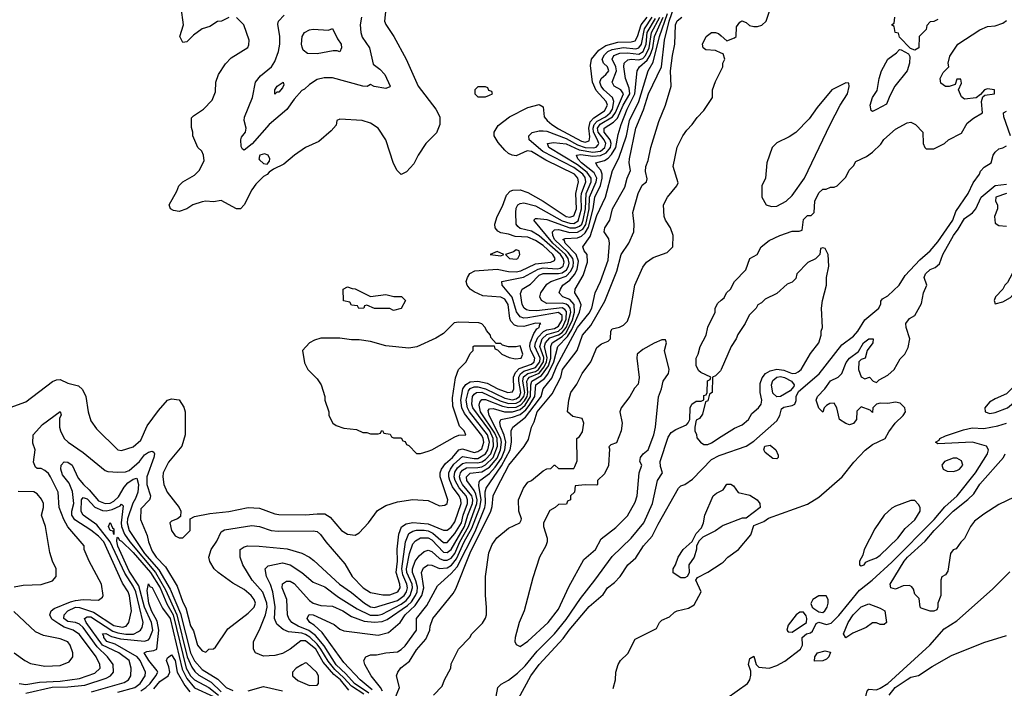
# Model space of a CAD drawing. Header units: inches. Extents: x 2348341 to 2479810, y 460419 to 613669.
# Tile 558 of 656: x 2436338 to 2441478, y 554586 to 558077. Entities that reach past the tile are written whole.
import ezdxf

# ---------------------------------------------------------------- set-up
doc = ezdxf.new("R2010")
doc.units = ezdxf.units.IN
doc.header["$MEASUREMENT"] = 0
doc.layers.add('C4535', color=7, linetype='Continuous')
doc.layers.add('C4545', color=7, linetype='Continuous')

msp = doc.modelspace()

# ---------------------------------------------------------------- linework, layer by layer
at = {"layer": 'C4535', "color": 2}
for points, elevation in [([(2438250.8, 558150.8), (2438242.8, 558070), (2438250, 558052), (2438291, 557990), (2438356, 557870), (2438417.3, 557730), (2438510.8, 557610), (2438531.3, 557570), (2438531, 557530), (2438514, 557486), (2438458, 557430), (2438418, 557370), (2438395.3, 557324.7), (2438356.9, 557283.1), (2438330, 557268), (2438309.1, 557289.1), (2438290, 557326), (2438249, 557450), (2438208.7, 557510), (2438170, 557537.2), (2438126, 557550), (2438010, 557558), (2437994, 557550), (2437990, 557526), (2437963.6, 557496.4), (2437899.8, 557440.2), (2437830, 557408.7), (2437772, 557370), (2437716.8, 557323.2), (2437663.6, 557296.4), (2437639.6, 557280.4), (2437630, 557268), (2437610, 557258), (2437570, 557218), (2437550, 557188), (2437510.5, 557109.5), (2437490.6, 557089.4), (2437470, 557089.3), (2437390, 557132.3), (2437350, 557126.6), (2437310, 557129.3), (2437290, 557126), (2437242, 557110), (2437210, 557088.7), (2437170, 557075.3), (2437140.4, 557080.4), (2437126, 557090), (2437118, 557110), (2437158, 557182), (2437168.7, 557210), (2437189.4, 557230.6), (2437250, 557264.7), (2437275.3, 557290), (2437300.4, 557339.6), (2437298, 557370), (2437288, 557390), (2437268, 557410), (2437242, 557470), (2437242, 557490), (2437234.6, 557514.6), (2437235.3, 557564.7), (2437244.7, 557575.3), (2437298, 557610), (2437343.1, 557656.9), (2437360.4, 557699.6), (2437362, 557750), (2437375.3, 557790), (2437412.9, 557847.1), (2437442, 557878), (2437528.4, 557931.6), (2437534.6, 557945.4), (2437535.3, 557970), (2437508, 558050), (2437470, 558088)], 74), ([(2437430, 558088), (2437391.6, 558068.4), (2437370, 558068), (2437330, 558042), (2437290, 558028.7), (2437244.5, 557995.5), (2437210, 557962), (2437190, 557958), (2437174, 557990), (2437192.7, 558050), (2437180.4, 558140.4)], 74), ([(2438231.1, 554570), (2438222, 554590), (2438172.3, 554650), (2438139, 554710), (2438134, 554730), (2438144, 554750), (2438170, 554760.7), (2438200.2, 554759.8), (2438249.5, 554770.5), (2438310, 554776.3), (2438330, 554787.7), (2438350, 554808.2), (2438409.3, 554890), (2438409.7, 554950.2), (2438462.5, 555017.5), (2438518.7, 555121.3), (2438590, 555184.6), (2438620.9, 555219.1), (2438715.3, 555404.7), (2438765.2, 555530), (2438769.3, 555550), (2438768.5, 555611.5), (2438773.5, 555630), (2438853.3, 555746.7), (2438898, 555830), (2438905.3, 555870), (2438903.6, 555930), (2438912, 555950), (2438979.1, 556000.9), (2439046.6, 556090), (2439059.3, 556110), (2439069.8, 556150.2), (2439115.1, 556204.9), (2439141.3, 556270), (2439250, 556468.9), (2439310, 556544.4), (2439324, 556570), (2439341.6, 556650), (2439369.4, 556710), (2439410, 556822), (2439417, 556910), (2439413.1, 556933.1), (2439389.2, 556970), (2439392.3, 556990), (2439418.4, 557030), (2439432.3, 557090), (2439497.1, 557202.9), (2439509.7, 557250.2), (2439527, 557290), (2439519.6, 557330), (2439520.5, 557350), (2439554.3, 557510), (2439594.4, 557605.6), (2439619.8, 557690), (2439687.4, 557830), (2439703.7, 557970), (2439728.3, 558070), (2439755.3, 558150)], 50), ([(2436270, 556044.7), (2436370, 556081), (2436510, 556186.8), (2436530, 556196), (2436550, 556198), (2436590, 556178.8), (2436645.2, 556165.2), (2436665.8, 556145.8), (2436684, 556110), (2436696, 556030), (2436710, 555982), (2436739.8, 555939.8), (2436850, 555831.3), (2436870, 555826.8), (2436930, 555847.3), (2436970, 555881), (2437004.1, 555955.9), (2437063.2, 556036.8), (2437109.3, 556090.7), (2437130, 556098), (2437170, 556092), (2437194.4, 556054.4), (2437201, 556030), (2437201, 555910), (2437184.7, 555850), (2437114.4, 555765.6), (2437086.8, 555710), (2437086, 555690), (2437090.8, 555650), (2437107.3, 555610), (2437170.4, 555530.3), (2437179.1, 555510), (2437178, 555482), (2437162, 555470), (2437130, 555459), (2437121, 555450), (2437131.3, 555410), (2437150, 555382), (2437170, 555371.3), (2437190, 555372), (2437228.7, 555410), (2437228, 555470), (2437250, 555482.8), (2437330, 555498.4), (2437430, 555508.2), (2437530, 555530.5), (2437590, 555526), (2437670, 555496.3), (2437690, 555493.4), (2437830, 555490.6), (2437890, 555497.1), (2437930, 555496.3), (2437959.5, 555479.5), (2438018, 555410), (2438050, 555391), (2438090, 555384.7), (2438110, 555398), (2438159, 555450), (2438205.6, 555514.4), (2438250, 555541), (2438310, 555558.8), (2438390, 555570.8), (2438470, 555566), (2438530, 555538.8), (2438558, 555542), (2438568.7, 555550), (2438572.3, 555570), (2438533.3, 555690), (2438533, 555710), (2438539.6, 555730), (2438561.1, 555758.9), (2438596.4, 555790), (2438630, 555830.3), (2438650, 555836.9), (2438710, 555816.9), (2438730, 555821.3), (2438750, 555835.8), (2438760.7, 555870), (2438758, 555890), (2438750, 555906), (2438660.6, 556020.6), (2438646.5, 556050), (2438641, 556090), (2438651.6, 556150), (2438667.3, 556172.7), (2438690, 556186.5), (2438730, 556189.4), (2438778.3, 556178.3), (2438834, 556150), (2438886, 556130), (2438910, 556134), (2438917.4, 556150), (2438916.2, 556210), (2438925.4, 556234.6), (2438945.3, 556254.7), (2439010, 556278.4), (2439024.2, 556290), (2439027.8, 556310), (2439006.5, 556350), (2439001, 556370), (2439002.6, 556390), (2439021.9, 556438.1), (2439037.4, 556462.6), (2439049.4, 556470), (2439052.3, 556487.7), (2439058, 556490), (2439030, 556491.9), (2438970, 556475.3), (2438935.8, 556475.8), (2438921.7, 556481.7), (2438902.6, 556502.6), (2438896.9, 556516.9), (2438887.4, 556590), (2438870, 556616.9), (2438850, 556628.3), (2438755.5, 556635.5), (2438710, 556655.6), (2438689.4, 556670), (2438674.5, 556690), (2438669.4, 556710), (2438675.1, 556730), (2438687.9, 556752.1), (2438714, 556766), (2438830, 556774), (2438890, 556761.8), (2438930, 556761.1), (2438953.8, 556766.2), (2439030, 556802.6), (2439109.7, 556810.3), (2439130, 556818.8), (2439134, 556830), (2439121.1, 556850), (2439070, 556897.2), (2439030, 556924.2), (2438990, 556941.4), (2438925.2, 556945.2), (2438890, 556957.4), (2438850, 556963.6), (2438833.1, 556973.1), (2438819.5, 556990), (2438818.4, 557010), (2438829.6, 557050), (2438857.5, 557102.5), (2438878.6, 557161.4), (2438898.9, 557181.1), (2438912.4, 557187.6), (2438950, 557187.9), (2438990, 557174.3), (2439070, 557129.1), (2439190, 557049.3), (2439210, 557046.4), (2439230, 557052.4), (2439243.8, 557090), (2439240.3, 557170), (2439255.6, 557230), (2439250.9, 557250), (2439233.7, 557270), (2439084.2, 557344.2), (2439010, 557388.2), (2438987.1, 557392.9), (2438930, 557366.6), (2438909.3, 557369.3), (2438890, 557379), (2438870, 557395.3), (2438836.5, 557436.5), (2438815.3, 557470), (2438814, 557490), (2438835.5, 557524.5), (2438895.3, 557570), (2438990, 557618.8), (2439050, 557634), (2439070, 557622), (2439075.5, 557570), (2439090.6, 557550), (2439116.4, 557530), (2439150, 557507.1), (2439270, 557441.8), (2439290, 557438), (2439310, 557444.9), (2439314.2, 557465.8), (2439309.1, 557510), (2439316.3, 557543.7), (2439334.8, 557565.2), (2439390, 557601.5), (2439406, 557630), (2439399.7, 557650), (2439346.8, 557706.8), (2439328.6, 557750), (2439317.4, 557837.4), (2439322.6, 557870), (2439362, 557918), (2439397, 557943), (2439460.7, 557959.3), (2439530, 557960.7), (2439550, 557966.3), (2439562.4, 557990), (2439581.5, 558050), (2439613.6, 558090)], 74), ([(2436336, 554610), (2436370, 554604.9), (2436442, 554618), (2436550, 554623.6), (2436650, 554636.5), (2436730, 554664.9), (2436757.6, 554690), (2436756.9, 554710), (2436737.7, 554750), (2436650, 554866), (2436617, 554890), (2436570, 554905), (2436541.5, 554921.5), (2436506.6, 554946.6), (2436495.4, 554970), (2436501.6, 554990), (2436517.2, 555002.8), (2436603.3, 555036.7), (2436630, 555044.9), (2436668.7, 555048.7), (2436750, 555046), (2436770, 555062), (2436773.2, 555070), (2436765.2, 555130), (2436701.2, 555250), (2436675.3, 555310), (2436674, 555330), (2436588.5, 555428.5), (2436567.8, 555467.8), (2436544.5, 555530), (2436539.3, 555610), (2436498.4, 555690), (2436487.9, 555707.9), (2436470, 555723.7), (2436450, 555733.2), (2436430, 555734), (2436420.9, 555740.9), (2436410, 555766), (2436419, 555830), (2436406.3, 555866.3), (2436409, 555910), (2436456.9, 555963.1), (2436550, 556031.3), (2436553.7, 556013.7), (2436546, 555994), (2436545.5, 555950), (2436550.5, 555930), (2436570, 555890.8), (2436590.8, 555870), (2436670, 555816.3), (2436783.5, 555723.5), (2436798, 555718), (2436850, 555713.7), (2436890, 555716.5), (2436910, 555723.1), (2436964.2, 555770), (2436990, 555804.9), (2437010, 555818.7), (2437030, 555823), (2437038, 555818), (2437041.6, 555810), (2437037.8, 555790), (2437001.2, 555690), (2437002.4, 555650), (2437020.5, 555590), (2437019.3, 555580.7), (2437016, 555570), (2436970, 555522), (2436967.9, 555467.9), (2437003.5, 555383.5), (2437010.8, 555350), (2437030, 555301), (2437050.7, 555270), (2437099.3, 555219.3), (2437159.6, 555119.6), (2437190, 555034.8), (2437205.5, 555005.5), (2437230, 554911.3), (2437245.1, 554885.1), (2437265.5, 554810), (2437290, 554782), (2437310, 554774), (2437326, 554790), (2437350, 554792), (2437360.4, 554799.6), (2437424.1, 554895.9), (2437530, 554977.3), (2437561.2, 555010), (2437569.3, 555030), (2437562.7, 555050), (2437546, 555070), (2437510, 555100.9), (2437450, 555135.1), (2437374, 555190), (2437354, 555210), (2437330, 555248), (2437325.2, 555270), (2437337.2, 555310), (2437366.3, 555353.7), (2437390, 555402), (2437406.8, 555413.2), (2437550, 555436.3), (2437590, 555430.5), (2437650, 555410.4), (2437686.6, 555406.6), (2437870, 555408.2), (2437890, 555404.9), (2437908.6, 555388.6), (2437936.3, 555350), (2438034.7, 555234.7), (2438073.4, 555170), (2438130.7, 555110), (2438170, 555086.4), (2438233.7, 555073.7), (2438270, 555073.4), (2438311.5, 555090), (2438323.5, 555110), (2438321.7, 555130), (2438302.7, 555190), (2438309.7, 555250), (2438307.9, 555312.1), (2438316.9, 555390), (2438331.9, 555428.1), (2438355, 555444.9), (2438390, 555451.7), (2438470, 555444.7), (2438550, 555410.5), (2438570, 555410.6), (2438590, 555426.4), (2438610, 555454), (2438641.8, 555550), (2438641.4, 555570), (2438631.8, 555590), (2438598.1, 555638.1), (2438582.6, 555670), (2438577.5, 555690), (2438578.6, 555710), (2438587, 555730), (2438604.7, 555755.3), (2438650, 555795.9), (2438710, 555784.7), (2438730, 555786.4), (2438768.7, 555810), (2438782, 555830), (2438790.5, 555870), (2438780.2, 555910), (2438686, 556030), (2438674.7, 556050), (2438669.2, 556090), (2438681.1, 556138.9), (2438690, 556151), (2438710, 556159), (2438730, 556160.4), (2438770.1, 556150.1), (2438870, 556101.3), (2438910, 556092.3), (2438930, 556096.8), (2438946.2, 556110), (2438954.5, 556130), (2438943, 556190), (2438943.4, 556210), (2438951.7, 556228.3), (2438970, 556242.3), (2439030, 556261.4), (2439052.8, 556290), (2439054.9, 556310), (2439027.9, 556370), (2439031.1, 556390), (2439043.2, 556416.8), (2439072, 556448), (2439090, 556456.8), (2439130, 556465.1), (2439150, 556476.5), (2439169, 556510), (2439170, 556533), (2439150, 556547.9), (2438990, 556519.8), (2438970, 556518.2), (2438950, 556524.8), (2438930.6, 556550.6), (2438908.5, 556628.5), (2438856, 556690), (2438855.3, 556710), (2438968.2, 556731.8), (2439045.1, 556774.9), (2439070, 556780.4), (2439143.2, 556776.8), (2439159.8, 556780.2), (2439174.8, 556790), (2439181, 556810), (2439175.4, 556830), (2439160.6, 556850), (2439050, 556949), (2439010, 556972.7), (2438950, 556987.1), (2438937.7, 556997.7), (2438929.5, 557010), (2438927, 557070), (2438930, 557092), (2438939, 557110), (2438950, 557117.3), (2438970, 557120.5), (2439030, 557105.5), (2439170, 557026.9), (2439210, 557013.7), (2439230, 557013.2), (2439253.7, 557026.3), (2439270.9, 557090), (2439268.7, 557151.3), (2439271.1, 557170), (2439294, 557230), (2439290, 557252.1), (2439276.8, 557270), (2439230, 557304.3), (2439068.9, 557388.9), (2438998, 557450), (2438996.2, 557470), (2439012.9, 557487.1), (2439050, 557497), (2439070, 557497.4), (2439090, 557494), (2439190, 557456.3), (2439250, 557423.8), (2439289.3, 557409.3), (2439332.5, 557407.5), (2439348, 557412), (2439357.1, 557422.9), (2439361.5, 557430), (2439355, 557450), (2439333.8, 557490), (2439331, 557510), (2439336.3, 557530), (2439352.1, 557547.9), (2439395.3, 557570), (2439419.8, 557590), (2439432.2, 557610), (2439439.8, 557650), (2439433, 557670), (2439387.6, 557710), (2439373.3, 557730), (2439366.8, 557750), (2439373, 557770), (2439397.6, 557790), (2439413.3, 557810), (2439406, 557830), (2439384.7, 557850), (2439378.5, 557870), (2439390, 557894), (2439408.8, 557911.2), (2439430, 557921.6), (2439490, 557932.1), (2439554.5, 557925.5), (2439570.4, 557929.6), (2439584.6, 557950), (2439598.7, 558030), (2439640.2, 558090)], 70), ([(2438056.5, 554576.5), (2438012.1, 554630), (2437977.3, 554657.3), (2437922.9, 554722.8), (2437883.7, 554790), (2437830, 554833.3), (2437805.9, 554834.1), (2437750, 554789.4), (2437710, 554767), (2437670, 554756), (2437610, 554753.2), (2437568.7, 554770), (2437559, 554790), (2437559, 554830), (2437589.6, 554890.4), (2437620.4, 554970), (2437629.8, 555010), (2437627.7, 555030), (2437607.9, 555088), (2437551.8, 555150), (2437502, 555230), (2437489.4, 555270.6), (2437489.4, 555310), (2437510, 555324.9), (2437529.6, 555330.3), (2437588.4, 555328.4), (2437734.2, 555314.2), (2437810, 555290.8), (2437850, 555270.8), (2437872.8, 555252.8), (2438007.3, 555130), (2438070, 555086.7), (2438138, 555030), (2438170, 555010.4), (2438190, 555007.6), (2438310, 555044), (2438345.8, 555070), (2438357.5, 555090), (2438362.4, 555110), (2438359.1, 555130), (2438337.7, 555177.7), (2438333.3, 555210), (2438351.6, 555350), (2438370, 555393.7), (2438390, 555406.5), (2438410, 555412.1), (2438450, 555411.8), (2438470, 555407), (2438495, 555395), (2438550, 555346.5), (2438570, 555346.5), (2438610, 555393.6), (2438643.7, 555450), (2438652.9, 555490), (2438675.4, 555550), (2438676.3, 555570), (2438669, 555590), (2438632.9, 555632.9), (2438611.2, 555670), (2438606.4, 555690), (2438610, 555713.7), (2438623.5, 555736.5), (2438650, 555759.4), (2438670, 555765.5), (2438730, 555762.1), (2438750, 555767.6), (2438770, 555779.8), (2438797.8, 555810), (2438812, 555850), (2438809.9, 555890), (2438791.9, 555930), (2438703.7, 556050), (2438698.2, 556070), (2438702.5, 556110), (2438710, 556121.7), (2438722.9, 556130), (2438750, 556132), (2438846.8, 556086.9), (2438890, 556073.3), (2438930, 556073.8), (2438950, 556084.6), (2438968.8, 556110), (2438974.1, 556130), (2438963.6, 556190), (2438967.7, 556212.3), (2438990, 556228.9), (2439030, 556239.6), (2439045.6, 556250), (2439072, 556290), (2439073.6, 556313.6), (2439052.4, 556370), (2439064.9, 556410), (2439090, 556433), (2439150, 556450.7), (2439171.3, 556470), (2439190, 556512.4), (2439192.4, 556552.4), (2439184.3, 556564.3), (2439170, 556572.7), (2439035.9, 556555.9), (2438997.6, 556557.6), (2438982.7, 556562.7), (2438971, 556571), (2438961.7, 556590), (2438952.5, 556647.5), (2438961.2, 556670), (2439004.5, 556695.5), (2439050, 556742.7), (2439070, 556752.4), (2439150, 556750.8), (2439170, 556755.1), (2439191.9, 556770), (2439203.2, 556790), (2439206.2, 556806.1), (2439201.4, 556830), (2439187.9, 556850), (2439121.5, 556910), (2439022, 557030), (2439030, 557038), (2439040.9, 557039.1), (2439090, 557033.4), (2439210, 556989.5), (2439239.3, 556990), (2439261, 556999), (2439271.6, 557008.4), (2439279.7, 557030), (2439291.3, 557090), (2439294.3, 557170), (2439320.8, 557230), (2439321.3, 557250), (2439299.5, 557279.5), (2439250, 557318.5), (2439100.7, 557410), (2439094, 557430), (2439124.6, 557435.4), (2439190, 557428.4), (2439258.2, 557398.2), (2439330, 557384.5), (2439369.4, 557390.6), (2439392.2, 557410), (2439397.3, 557430), (2439388.2, 557450), (2439357.5, 557490), (2439354.1, 557510), (2439368.4, 557531.6), (2439432.8, 557570), (2439447.5, 557592.5), (2439489.7, 557690), (2439475.6, 557710), (2439440.9, 557730), (2439431.5, 557750), (2439453.5, 557810), (2439449.8, 557830), (2439430, 557870.8), (2439439.6, 557890), (2439470, 557901.6), (2439510, 557903.7), (2439570, 557896.1), (2439593, 557910), (2439608.8, 557950), (2439613.6, 558010), (2439657.4, 558082.6)], 66), ([(2438123, 558090), (2438114.9, 558050), (2438118, 558010), (2438124.9, 557984.9), (2438164, 557930), (2438184, 557844), (2438218, 557818), (2438244.7, 557790), (2438272, 557730), (2438270, 557726), (2438250, 557718), (2438188.9, 557728.9), (2438170, 557738), (2438151.1, 557728.9), (2438130, 557729), (2437970, 557772.7), (2437926.8, 557773.2), (2437890, 557764), (2437850, 557738), (2437825.4, 557714.6), (2437810, 557708), (2437770, 557662), (2437732.5, 557607.5), (2437640.5, 557530), (2437552.1, 557428), (2437510, 557396), (2437501.2, 557401.2), (2437494, 557414), (2437492, 557450), (2437496.6, 557463.4), (2437517, 557490), (2437519.5, 557510), (2437509.2, 557550), (2437511.9, 557568.1), (2437552.7, 557670), (2437568.7, 557750), (2437595.5, 557784.5), (2437652.7, 557830), (2437670, 557858), (2437689.4, 557910), (2437696, 557950), (2437696, 557990), (2437686, 558054), (2437689, 558070), (2437718.9, 558101.1)], 70), ([(2438134.7, 554554.7), (2438070, 554595.9), (2438030, 554640.9), (2437982.9, 554682.9), (2437947.6, 554727.6), (2437910.7, 554790.7), (2437890, 554816.5), (2437852.5, 554852.5), (2437830, 554866.6), (2437810, 554872.9), (2437741, 554881), (2437712.7, 554892.7), (2437680.4, 554920.4), (2437668.3, 554950), (2437671.1, 555011.1), (2437659.7, 555090), (2437647.4, 555127.4), (2437625.6, 555170), (2437619.3, 555210), (2437634.8, 555225.2), (2437710, 555241.6), (2437750, 555230.4), (2437810.7, 555190), (2437870, 555140.5), (2437930, 555115.8), (2438002, 555062), (2438100.1, 555000.1), (2438167.5, 554967.5), (2438210, 554966.8), (2438230, 554972.2), (2438330, 555024.8), (2438355.9, 555044.1), (2438376.5, 555070), (2438389.2, 555110), (2438386, 555130), (2438358.9, 555190), (2438357, 555210), (2438372.7, 555290), (2438390, 555340.5), (2438403.8, 555356.2), (2438430, 555371.5), (2438470, 555372.1), (2438490, 555360.2), (2438550, 555297.3), (2438570, 555294.9), (2438590, 555310.3), (2438659.6, 555430), (2438676.7, 555490), (2438701.4, 555550), (2438703, 555570), (2438697.9, 555590), (2438649.5, 555649.5), (2438638.4, 555670), (2438634.3, 555690), (2438638.6, 555710), (2438650, 555724.9), (2438670, 555737.6), (2438730, 555738.9), (2438750, 555742.4), (2438770, 555752.8), (2438810, 555791.1), (2438832.9, 555850), (2438829.9, 555890), (2438818.1, 555918.1), (2438743.9, 556030), (2438736.2, 556063.8), (2438739.7, 556080.2), (2438750, 556092.9), (2438770, 556093.8), (2438858.5, 556058.5), (2438891.6, 556051.6), (2438930, 556054), (2438954.1, 556065.9), (2438973.9, 556086.1), (2438986.8, 556110), (2438990.8, 556130), (2438984.9, 556190), (2438990, 556200.2), (2438999.3, 556210), (2439050, 556231.2), (2439076.5, 556263.5), (2439088.7, 556290), (2439092, 556312), (2439078.1, 556370), (2439082, 556390), (2439104.8, 556415.2), (2439150, 556432), (2439170, 556444.3), (2439190, 556469.4), (2439199.1, 556490), (2439214.4, 556550), (2439211.7, 556570), (2439202.7, 556582.7), (2439190, 556592), (2439170, 556596.5), (2439090, 556595.1), (2439061.2, 556610), (2439053.2, 556630), (2439058, 556650), (2439090, 556696.3), (2439110.9, 556709.1), (2439190, 556738.3), (2439215.5, 556764.5), (2439226.5, 556790), (2439229.3, 556810), (2439225.6, 556830), (2439201.8, 556861.8), (2439129.9, 556930), (2439121, 556950), (2439119.7, 556970), (2439130, 556980.3), (2439150, 556981.5), (2439210, 556965.6), (2439250, 556968.1), (2439276.8, 556983.2), (2439292.6, 557007.4), (2439310.4, 557090), (2439311.7, 557150), (2439347.2, 557230), (2439349.9, 557250), (2439337.4, 557277.4), (2439269.8, 557330), (2439251.1, 557350), (2439245.2, 557370), (2439267.3, 557372.7), (2439330, 557364.7), (2439370, 557367.5), (2439398.8, 557381.2), (2439421.2, 557410), (2439425.7, 557430), (2439421.1, 557450), (2439389.8, 557490), (2439389.8, 557510), (2439438.1, 557541.9), (2439457.8, 557562.2), (2439488.6, 557630), (2439522.3, 557690), (2439520, 557720), (2439499.7, 557770), (2439491.2, 557830), (2439493.3, 557850), (2439512.2, 557867.7), (2439530, 557871), (2439570, 557867.8), (2439590, 557875.1), (2439604.3, 557890), (2439624.1, 557930), (2439635.2, 558010), (2439679.7, 558090)], 62), ([(2438160.2, 554560.2), (2438085.7, 554610), (2438040.9, 554660.9), (2437990, 554708.9), (2437927.3, 554807.3), (2437881.5, 554861.5), (2437847.8, 554887.8), (2437792, 554910), (2437758.7, 554930), (2437743.6, 554950), (2437735.6, 554970), (2437732.4, 555050), (2437708.3, 555110), (2437709.7, 555130.3), (2437730, 555145.5), (2437750, 555144.4), (2437770, 555132.7), (2437850, 555043.8), (2437870, 555030.4), (2437910, 555018), (2437970, 555014.9), (2438024, 554990), (2438070, 554960.3), (2438136.4, 554936.4), (2438190, 554931.1), (2438230, 554934.2), (2438255.8, 554944.2), (2438361.6, 555018.4), (2438382.4, 555037.6), (2438404.1, 555070), (2438412.1, 555090), (2438414.4, 555114.4), (2438406.7, 555146.7), (2438388.2, 555190), (2438388, 555210), (2438402, 555250), (2438422.7, 555277.3), (2438450, 555300.5), (2438470, 555306.4), (2438490, 555299.5), (2438530, 555262.7), (2438550, 555254.4), (2438570, 555254), (2438590, 555264.5), (2438610, 555290.3), (2438635.2, 555350), (2438680.9, 555430), (2438723.6, 555550), (2438725.2, 555570), (2438719, 555599), (2438710, 555618.5), (2438672.6, 555670), (2438669.8, 555690), (2438690, 555708.7), (2438750, 555715.1), (2438790, 555740.1), (2438830, 555787.6), (2438848.4, 555830), (2438853.6, 555870), (2438849.4, 555890), (2438788.2, 556010), (2438784, 556036), (2438790, 556045.5), (2438810, 556046.5), (2438868.8, 556028.8), (2438910, 556029.5), (2438950, 556041), (2438976.5, 556063.5), (2439004.9, 556110), (2439005.8, 556170), (2439011, 556189), (2439061.8, 556218.2), (2439097.9, 556270), (2439110.4, 556310), (2439109.8, 556370), (2439117.6, 556390), (2439170, 556422.5), (2439190, 556441.5), (2439223.4, 556510), (2439234.9, 556550), (2439232.3, 556590), (2439210, 556615.1), (2439172.7, 556630), (2439154.5, 556650), (2439160.7, 556670), (2439173.6, 556690), (2439210, 556717.3), (2439233.9, 556746.1), (2439248.1, 556771.9), (2439255.7, 556815.7), (2439242.9, 556850), (2439185.1, 556910), (2439182.4, 556922.4), (2439173.2, 556930), (2439185.1, 556934.9), (2439250, 556938.4), (2439270, 556947.2), (2439290, 556963.9), (2439306.6, 556993.4), (2439332, 557090), (2439339.4, 557150), (2439369.3, 557210.7), (2439379.4, 557250), (2439378.4, 557270), (2439370.8, 557290.8), (2439354, 557310), (2439345.2, 557330), (2439390, 557342.4), (2439410, 557353.4), (2439427.8, 557372.2), (2439449.1, 557410), (2439462, 557478), (2439477.6, 557530), (2439508.3, 557610), (2439549.2, 557690), (2439560.5, 557810), (2439573, 557830), (2439614.3, 557865.7), (2439628.5, 557891.5), (2439643.6, 557930), (2439651.8, 557990), (2439697, 558090)], 58), ([(2438178.4, 554578.4), (2438114.7, 554630), (2438030, 554720.5), (2437917.5, 554877.5), (2437875.8, 554915.8), (2437852.7, 554930), (2437838, 554950), (2437841.6, 554958.4), (2437849.7, 554970.3), (2437870.8, 554970), (2437978.9, 554918.9), (2438010, 554894), (2438030, 554884.9), (2438210, 554862.4), (2438262.9, 554877.1), (2438324.5, 554930), (2438349.7, 554970), (2438402.4, 555017.6), (2438437.2, 555070), (2438447.9, 555110), (2438435.8, 555190), (2438446, 555214), (2438470, 555230.4), (2438490, 555228.5), (2438530, 555210.3), (2438570, 555215.2), (2438591.4, 555228.6), (2438619, 555261), (2438658.7, 555350), (2438698.7, 555421.3), (2438740.2, 555530), (2438746.2, 555570), (2438734.6, 555645.4), (2438737.2, 555662.7), (2438740.5, 555670), (2438790, 555707.1), (2438819.7, 555740.3), (2438852.2, 555787.8), (2438869.9, 555830), (2438875.5, 555870), (2438866.7, 555906.7), (2438847.7, 555952.3), (2438844.4, 555975.6), (2438849.6, 555990), (2438910, 556001.5), (2438950, 556016.1), (2438979.9, 556040.1), (2438998.1, 556061.9), (2439027.5, 556110), (2439032.9, 556170), (2439076.9, 556203.1), (2439094.6, 556225.4), (2439125.7, 556290), (2439147.8, 556370), (2439198.2, 556421.8), (2439220.6, 556459.4), (2439260.2, 556550), (2439268.7, 556588.7), (2439257.2, 556617.2), (2439235.1, 556650), (2439237.6, 556670), (2439279.5, 556740.5), (2439301.3, 556810), (2439299.6, 556850), (2439284.5, 556870), (2439277, 556890), (2439315.1, 556944.9), (2439350, 557054.9), (2439395.1, 557150), (2439432.3, 557290), (2439465.8, 557354.2), (2439505, 557470), (2439521.8, 557550), (2439569.8, 557650), (2439618.9, 557810), (2439644, 557856), (2439678.4, 557990), (2439719.7, 558110)], 54), ([(2438263.6, 554450), (2438320.9, 554590), (2438305.1, 554650), (2438312, 554670), (2438327.9, 554692.1), (2438372.5, 554727.5), (2438410, 554787.3), (2438458.3, 554841.7), (2438478.4, 554890), (2438480.7, 554910), (2438494.5, 554950), (2438600.2, 555079.8), (2438615.1, 555104.9), (2438690, 555292.4), (2438796.9, 555510), (2438804.4, 555535.6), (2438809.7, 555590), (2438828.3, 555630), (2438891.3, 555750), (2438971, 555849), (2438994.7, 555885.2), (2439009.6, 555950), (2439023.3, 555976.7), (2439038.5, 556030), (2439116.8, 556123.2), (2439163.5, 556210), (2439171.5, 556250), (2439247.3, 556350), (2439275.6, 556430), (2439319.8, 556480.2), (2439392.7, 556607.3), (2439455.5, 556764.5), (2439478, 556850), (2439518, 556910), (2439544, 556970), (2439545.2, 557010), (2439539.3, 557070), (2439567.3, 557170), (2439587.5, 557212.5), (2439609.1, 557230.9), (2439613.6, 557246.4), (2439604.8, 557284.8), (2439607, 557310), (2439618.9, 557341.1), (2439632, 557410), (2439674.2, 557545.8), (2439709.4, 557630), (2439738, 557730), (2439736, 557810), (2439745.4, 557890), (2439758, 557950), (2439761.1, 558050), (2439770, 558070.4), (2439795.1, 558090)], 46), ([(2440000, 557902.3), (2439970, 557915.3), (2439920.4, 557920.4), (2439906, 557930), (2439902, 557950), (2439921.2, 557990), (2439950, 558010.8), (2439970.7, 558010.7), (2439985.4, 558005.4), (2440000, 557992.5)], 42), ([(2438498, 554550), (2438543.1, 554596.9), (2438555.3, 554630), (2438588, 554690), (2438590, 554714), (2438628, 554790), (2438688, 554850), (2438698, 554870), (2438754.6, 554925.4), (2438768.9, 554951.1), (2438774, 554970), (2438775.3, 555010), (2438769.2, 555070), (2438769.2, 555170), (2438786.8, 555293.2), (2438803.7, 555336.3), (2438829.3, 555370.7), (2438890, 555421), (2438948, 555450), (2438956.4, 555463.6), (2438958, 555470), (2438944, 555510), (2438942, 555570), (2438968.7, 555630), (2438990, 555662), (2439008.9, 555671.1), (2439070, 555722), (2439090, 555732), (2439110, 555734), (2439128.4, 555751.6), (2439131.6, 555751.6), (2439150, 555734), (2439230, 555734), (2439236.4, 555743.6), (2439247.3, 555772.7), (2439246, 555890), (2439260.4, 555899.6), (2439275.3, 555924.7), (2439282, 555970), (2439273.6, 555993.6), (2439225.6, 556005.6), (2439198, 556030), (2439204, 556090), (2439215.3, 556130), (2439245.6, 556174.4), (2439274, 556230), (2439319.3, 556290), (2439350, 556364.7), (2439375.5, 556384.5), (2439410, 556398.8), (2439421.2, 556410), (2439424, 556450), (2439430, 556462), (2439469.3, 556470.7), (2439490, 556481), (2439510, 556502), (2439523.2, 556536.8), (2439549.3, 556690), (2439590, 556784.7), (2439610, 556811.3), (2439645.2, 556834.8), (2439718, 556862), (2439748, 556890), (2439748.7, 556950), (2439735.3, 556990), (2439708.7, 557030), (2439702, 557050), (2439699, 557110), (2439719, 557150), (2439768.7, 557210), (2439774.6, 557225.4), (2439749.2, 557310), (2439769.5, 557410.5), (2439799, 557470), (2439820.2, 557499.8), (2439848.7, 557530), (2439873.6, 557566.4), (2439910, 557602), (2439955.3, 557670), (2439955.3, 557710), (2439970, 557754), (2440000, 557814)], 42), ([(2438803.6, 554430), (2438834, 554590), (2438852.1, 554607.9), (2438890, 554627.3), (2438936.2, 554663.8), (2438976.8, 554703.2), (2439040, 554780), (2439130, 554870.4), (2439190, 554945.5), (2439264.9, 555055.1), (2439340.9, 555150), (2439430, 555274), (2439529.4, 555370), (2439596.2, 555450), (2439641.6, 555550), (2439666.6, 555670), (2439693.2, 555710), (2439683.1, 555743.1), (2439681.7, 555770), (2439722.5, 555897.5), (2439739.5, 555920.5), (2439763.3, 555936.7), (2439818, 555962), (2439827.5, 555972.5), (2439835.3, 555990), (2439837.6, 556050), (2439846.9, 556070), (2439870, 556084.2), (2439894.6, 556085.4), (2439908.4, 556091.6), (2439910, 556114), (2439922, 556118), (2439926, 556130), (2439928.4, 556191.6), (2439942, 556198), (2439946, 556210), (2439894, 556234), (2439883.1, 556243.1), (2439869.3, 556269.3), (2439869, 556310), (2439879, 556330), (2439889.3, 556370.7), (2439922, 556430), (2439929.3, 556470.7), (2439968, 556550), (2439968, 556570), (2439983.1, 556596.9), (2440000, 556612.2)], 38), ([(2440000, 556250.7), (2439996.8, 556243.2), (2439970, 556218), (2439954, 556210), (2439952, 556130), (2439938, 556122), (2439930, 556086), (2439918, 556082), (2439902.8, 556017.2), (2439886.4, 555993.6), (2439870, 555986), (2439862, 555950), (2439862, 555930), (2439871.6, 555911.6), (2439872.7, 555892.7), (2439892, 555870), (2439910, 555858), (2439930, 555858.8), (2439950, 555867.7), (2440000, 555899.8)], 38), ([(2436370, 554560.9), (2436508.2, 554591.8), (2436590, 554593.6), (2436678, 554602), (2436790, 554638.3), (2436811.8, 554650), (2436827.8, 554670), (2436825.6, 554710), (2436796.3, 554750), (2436742.5, 554802.5), (2436670, 554902.3), (2436650, 554920.9), (2436630, 554928.8), (2436590, 554933.7), (2436568.2, 554950), (2436569.6, 554970), (2436589.7, 554990), (2436630, 555008.6), (2436650, 555007.8), (2436723.4, 554983.4), (2436830, 554914.3), (2436875.2, 554904.8), (2436894.5, 554910), (2436907.3, 554930), (2436921.6, 554990), (2436911.2, 555068.8), (2436904.2, 555090), (2436875.2, 555135.2), (2436777.6, 555350), (2436750, 555379.8), (2436710, 555411.3), (2436625.5, 555465.5), (2436609.8, 555489.8), (2436609.7, 555510), (2436621.4, 555550), (2436614, 555614), (2436597, 555657), (2436561, 555701), (2436552.1, 555730), (2436554.7, 555750), (2436570, 555768.4), (2436590, 555766), (2436611.1, 555751.1), (2436643.1, 555683.1), (2436670.6, 555650), (2436701.4, 555621.4), (2436750, 555564.6), (2436784.7, 555550), (2436810, 555551.6), (2436830, 555562), (2436854.3, 555585.7), (2436884, 555636), (2436902.3, 555657.7), (2436930, 555677.6), (2436950, 555682.8), (2436958.3, 555650), (2436954, 555610), (2436943.1, 555576.9), (2436928.3, 555551.7), (2436901.1, 555470), (2436899.7, 555450), (2436909.3, 555410), (2436989.5, 555290), (2437064.1, 555204.1), (2437123.4, 555103.4), (2437176.8, 554976.8), (2437230, 554770.4), (2437250, 554728.9), (2437290, 554684.4), (2437373, 554633), (2437416.3, 554590), (2437450, 554574.9)], 66), ([(2438885.6, 554430), (2439006.3, 554650), (2439050, 554710.4), (2439174.7, 554845.3), (2439206.6, 554890), (2439310, 555013), (2439383.9, 555076.1), (2439406.6, 555110), (2439442.4, 555137.6), (2439473.2, 555170), (2439513.2, 555230), (2439553.6, 555266.4), (2439595.1, 555330), (2439639.7, 555380.3), (2439670, 555442.8), (2439777.2, 555630), (2439790, 555642.8), (2439810, 555650.5), (2439850, 555678.4), (2439950, 555779.5), (2439990, 555800.5), (2440000, 555804.1)], 34), ([(2436310, 555116), (2436356.5, 555123.5), (2436450, 555127.3), (2436510, 555146), (2436528.7, 555170), (2436528.7, 555210), (2436509, 555250), (2436495.5, 555295.5), (2436472.7, 555430), (2436452, 555490), (2436461.6, 555530), (2436461.6, 555550), (2436452.7, 555572.7), (2436430, 555601.2), (2436411.6, 555611.6), (2436330, 555612.7)], 74), ([(2440000, 555428.5), (2439970, 555408), (2439904.7, 555375.3), (2439884.7, 555355.3), (2439871.3, 555328.7), (2439871.3, 555311.3), (2439858, 555270), (2439831.3, 555230), (2439832, 555188), (2439822, 555170), (2439810, 555162), (2439790, 555162), (2439750, 555188.7), (2439749, 555210), (2439762, 555230), (2439775.3, 555270), (2439802, 555310), (2439848.4, 555351.6), (2439870, 555394), (2439896.4, 555423.6), (2439908, 555450), (2439915.3, 555490), (2439958, 555590), (2439974.6, 555605.4), (2440000, 555617.3)], 30), ([(2436712.7, 554567.3), (2436884.2, 554615.8), (2436906.6, 554630), (2436917.6, 554650), (2436920.5, 554690), (2436909.6, 554730), (2436855.6, 554770), (2436770, 554811.6), (2436685.6, 554930), (2436676.2, 554950), (2436690, 554959.5), (2436710, 554958.5), (2436824.2, 554884.2), (2436850, 554874.8), (2436892.5, 554867.5), (2436931.3, 554868.7), (2436958, 554882), (2436969.4, 554890), (2436976.6, 554903.4), (2436982.4, 554930), (2436943.7, 555090), (2436930, 555119.7), (2436886.4, 555186.4), (2436810.9, 555350.9), (2436739.9, 555439.9), (2436669.8, 555489.8), (2436662.2, 555502.2), (2436659.1, 555510), (2436661.1, 555570), (2436670, 555582.4), (2436690, 555574.6), (2436730.8, 555530.8), (2436770, 555514.7), (2436790, 555512.8), (2436821.5, 555518.5), (2436861.7, 555538.3), (2436870, 555547.7), (2436878.3, 555538.3), (2436867.7, 555450), (2436870.2, 555430), (2436885.2, 555390), (2436912.7, 555350), (2437047.7, 555190), (2437099.4, 555099.4), (2437158, 554970), (2437211.4, 554750), (2437236.1, 554696.1), (2437252.6, 554672.6), (2437273.8, 554653.8), (2437337.4, 554617.4), (2437390, 554567.3)], 62), ([(2436850, 554566.1), (2436938.7, 554590), (2436966.6, 554610), (2436993.6, 554650), (2436995.1, 554670), (2436966.4, 554730), (2436950.9, 554750), (2436836.5, 554816.5), (2436792.3, 554830), (2436777.4, 554850), (2436778, 554858), (2436769.7, 554870), (2436788.4, 554871.6), (2436816.6, 554856.6), (2436864, 554844), (2436990, 554831.7), (2437010, 554838.4), (2437015, 554845), (2437032.9, 554890), (2437025.7, 554930), (2436989.4, 555009.4), (2436960.3, 555120.3), (2436910, 555198), (2436850, 555327.3), (2436845.3, 555354.7), (2436846.3, 555373.7), (2436850, 555374), (2436858.5, 555358.5), (2436870, 555354), (2436930, 555295), (2437021.4, 555190), (2437070.7, 555110), (2437106.1, 555026.1), (2437138.6, 554970), (2437207.3, 554690), (2437230, 554651.4), (2437250, 554629.2), (2437325.7, 554590), (2437376.3, 554550)], 58), ([(2439435.5, 554584.5), (2439449, 554630), (2439449.2, 554670), (2439461.2, 554710), (2439474, 554730), (2439512.7, 554767.3), (2439550, 554842), (2439662, 554898), (2439678, 554930), (2439690, 554942), (2439730, 554958), (2439756.5, 554983.5), (2439769.3, 554990.7), (2439830, 555004), (2439858, 555022), (2439895.3, 555090), (2439868, 555150), (2439876.4, 555163.6), (2439930, 555191.3), (2440000, 555238)], 30), ([(2436970, 554573.2), (2436996.8, 554590), (2437019.3, 554610), (2437048.7, 554650), (2437058.9, 554670), (2437056.1, 554676.1), (2437012.8, 554730), (2436987.3, 554770), (2437001.7, 554778.3), (2437037.7, 554782.3), (2437054.5, 554790), (2437064.2, 554890), (2437056.2, 554936.2), (2437026.3, 554990), (2437012.4, 555030), (2437003.3, 555096.7), (2437010, 555130.8), (2437018, 555118), (2437030, 555112.7), (2437084.2, 555004.2), (2437122.7, 554950), (2437185.6, 554685.6), (2437210, 554636.9), (2437250, 554588.2), (2437350, 554543.3)], 54), ([(2436310, 554771), (2436364.7, 554730), (2436394.4, 554714.4), (2436470, 554702), (2436550, 554704), (2436595.5, 554724.5), (2436615.3, 554750), (2436615.3, 554770), (2436602, 554810), (2436590, 554828), (2436550, 554844), (2436461.5, 554861.5), (2436421.2, 554881.2), (2436306.8, 554986.8)], 74), ([(2437037.6, 554582.4), (2437070, 554621.7), (2437113.6, 554650), (2437121.3, 554670), (2437116.9, 554696.9), (2437103.7, 554730), (2437110, 554744.7), (2437130, 554761), (2437150, 554730.5), (2437160.3, 554670), (2437199.6, 554599.6), (2437226.6, 554566.6)], 50), ([(2437530, 554573), (2437610, 554595.6), (2437710, 554572.6)], 66)]:
    msp.add_lwpolyline(points, dxfattribs=dict(at, elevation=elevation))
for points, elevation in [([(2438010, 557909.2), (2437994.6, 557914.6), (2437973.6, 557913.6), (2437890, 557899.3), (2437840.4, 557900.4), (2437818, 557918), (2437813.2, 557933.2), (2437809.4, 557949.4), (2437812.7, 557990), (2437825.2, 558010), (2437850, 558024), (2437870, 558026.8), (2437950, 558022), (2437970, 558031.3), (2437996.8, 557976.8), (2438016, 557950), (2438018, 557930)], 66), ([(2437670, 557688), (2437669.3, 557710), (2437682, 557730), (2437714, 557750), (2437716, 557736), (2437710, 557722), (2437690, 557699), (2437681, 557699)], 66), ([(2438770, 557726), (2438730, 557726), (2438714, 557710), (2438714, 557690), (2438730, 557674), (2438770, 557674), (2438790, 557682), (2438806, 557690), (2438802, 557702), (2438787.3, 557707.3), (2438782, 557722)], 78), ([(2437616, 557376), (2437592, 557370), (2437586.8, 557350), (2437590, 557344.7), (2437610, 557326), (2437630, 557322), (2437642, 557338), (2437644, 557350), (2437635.3, 557370)], 74), ([(2438830, 556866), (2438794, 556850), (2438850, 556844.7), (2438866, 556850)], 78), ([(2438930, 556875.3), (2438916, 556864), (2438874, 556850), (2438894, 556830), (2438930, 556826), (2438938, 556830), (2438948, 556850), (2438946, 556870)], 78), ([(2438170, 556632), (2438250, 556642), (2438291.6, 556631.6), (2438331.1, 556631.1), (2438351.3, 556610), (2438330, 556568), (2438290, 556558), (2438270, 556568), (2438190, 556568), (2438150, 556586), (2438138, 556582), (2438134, 556570), (2438108.9, 556568.9), (2438102, 556582), (2438070, 556586), (2438062, 556602), (2438028.9, 556608.9), (2438026, 556670), (2438050, 556682), (2438072.7, 556672.7), (2438090, 556672)], 74), ([(2438630, 556498), (2438606.4, 556493.6), (2438550, 556438), (2438510, 556414), (2438410.6, 556369.4), (2438370, 556361.2), (2438250, 556373.2), (2438170, 556396), (2438110, 556405.2), (2438070, 556405.2), (2438010, 556413.2), (2437910, 556414), (2437876.9, 556403.1), (2437851.1, 556388.9), (2437814, 556350), (2437825.4, 556285.4), (2437842, 556250), (2437890, 556202), (2437911.3, 556170), (2437931.3, 556110), (2437931.3, 556090), (2437951.3, 556030), (2437952, 556010), (2437972, 555970), (2437990, 555958), (2438030, 555944.7), (2438096.9, 555936.9), (2438130, 555922), (2438150, 555922), (2438170, 555914), (2438210, 555914), (2438222, 555918), (2438226, 555930), (2438231.6, 555931.6), (2438238, 555918), (2438272.7, 555912.7), (2438278, 555898), (2438290, 555894), (2438330, 555894), (2438338, 555878), (2438350, 555874), (2438358, 555858), (2438370, 555854), (2438410, 555812), (2438430, 555812), (2438470, 555824.7), (2438490, 555831), (2438610, 555898.8), (2438630, 555906.8), (2438666, 555910), (2438658, 555930), (2438633.6, 555953.6), (2438598.3, 556058.3), (2438597.6, 556102.4), (2438612.5, 556207.5), (2438628.7, 556250), (2438668.9, 556291.1), (2438690, 556334), (2438706, 556350), (2438706, 556370), (2438710, 556374), (2438814, 556374), (2438818, 556358), (2438832.7, 556352.7), (2438854, 556330), (2438892.7, 556312.7), (2438926.4, 556306.4), (2438955.3, 556310), (2438964, 556330), (2438950, 556374), (2438930, 556368), (2438890, 556368), (2438858, 556378), (2438850, 556386), (2438826, 556386), (2438798, 556418), (2438795.3, 556430), (2438774.6, 556454.6), (2438768, 556470), (2438750, 556488), (2438734.6, 556494.6)], 78), ([(2439710, 556406), (2439690, 556406), (2439650, 556388), (2439590, 556354), (2439561, 556330), (2439558.8, 556310), (2439570.9, 556209.1), (2439566.4, 556173.6), (2439547.5, 556152.5), (2439522.8, 556110), (2439478, 556050), (2439471.3, 556030), (2439482.8, 555970), (2439477.3, 555930), (2439453.4, 555866.6), (2439423.6, 555856.4), (2439412.7, 555847.3), (2439416.9, 555836.9), (2439411.1, 555748.9), (2439390, 555706), (2439354, 555670), (2439354, 555650), (2439350, 555646), (2439290, 555648), (2439238, 555642), (2439234, 555610), (2439214, 555590), (2439214, 555570), (2439198, 555562), (2439192.7, 555547.3), (2439150, 555546), (2439134, 555530), (2439105.4, 555514.6), (2439072, 555450), (2439072, 555430), (2439091.3, 555370), (2439091.3, 555350), (2439084.7, 555330), (2439051, 555270), (2439016.8, 555163.2), (2438970.8, 554990), (2438946, 554930), (2438924.7, 554850), (2438922, 554830), (2438930, 554814), (2438950, 554804.7), (2438990, 554831.3), (2439097, 554930), (2439150, 554998.8), (2439204.1, 555115.9), (2439282.7, 555257.3), (2439344, 555310), (2439373.2, 555366.8), (2439450, 555426), (2439510, 555486), (2439550, 555558), (2439560.9, 555590), (2439572.3, 555710), (2439586, 555750), (2439575.1, 555770), (2439578, 555790), (2439592.3, 555810), (2439618.4, 555830), (2439647.8, 555910), (2439657.6, 555950), (2439672.5, 556107.5), (2439689, 556150), (2439697.2, 556190), (2439724, 556230), (2439729, 556250), (2439704, 556350), (2439714, 556390)], 42), ([(2436830, 555389.2), (2436826.3, 555406.3), (2436810, 555409.6), (2436802, 555430), (2436810, 555450.8), (2436822.8, 555422.8), (2436830, 555418)], 58), ([(2437830, 554718), (2437810, 554708), (2437782, 554690), (2437762, 554670), (2437762, 554650), (2437790, 554626), (2437850, 554601), (2437890, 554602), (2437898, 554610), (2437898, 554650), (2437888, 554670), (2437836.4, 554716.4)], 70)]:
    msp.add_lwpolyline(points, close=True, dxfattribs=dict(at, elevation=elevation))
at = {"layer": 'C4545', "color": 2}
for points, elevation in [([(2440000, 557992.5), (2440030, 557966), (2440070, 557982), (2440078, 557990), (2440080.4, 558039.6), (2440096.4, 558063.6), (2440108.4, 558071.6), (2440130, 558062), (2440147.1, 558047.1), (2440170, 558040.7), (2440190, 558040.7), (2440211.9, 558048.1), (2440234, 558070), (2440254, 558126)], 42), ([(2440000, 556612.2), (2440014.6, 556625.4), (2440028, 556650), (2440048, 556670), (2440068.7, 556710), (2440128, 556770), (2440148.7, 556830), (2440188.4, 556851.6), (2440208, 556890), (2440250, 556924.7), (2440306, 556950), (2440370, 556972), (2440407.3, 556972.7), (2440422, 556978), (2440430, 557034), (2440450, 557054), (2440470, 557054), (2440486, 557070), (2440488.7, 557130), (2440510, 557172), (2440530, 557192), (2440547.3, 557192.7), (2440570, 557202), (2440590, 557202), (2440606, 557210), (2440650, 557254), (2440668.4, 557291.6), (2440690, 557314), (2440703.1, 557336.9), (2440758, 557362), (2440790, 557384.7), (2440832.9, 557427.1), (2440849.3, 557450.7), (2440910, 557504.7), (2440970, 557538), (2440990, 557542), (2441014, 557530), (2441052, 557490), (2441054, 557430), (2441062, 557410), (2441070, 557402), (2441110, 557402), (2441166, 557430), (2441186, 557450), (2441254.8, 557485.2), (2441284.1, 557535.9), (2441317, 557563), (2441364, 557590), (2441359, 557650), (2441366, 557674), (2441376.4, 557683.6), (2441426, 557690), (2441426, 557710), (2441390, 557715.3), (2441374, 557710), (2441354, 557686), (2441331.3, 557668.7), (2441270, 557662), (2441254.6, 557674.6), (2441238, 557710), (2441254.6, 557745.4), (2441250, 557766), (2441230, 557766), (2441222, 557738), (2441190, 557728), (2441170, 557728), (2441146.3, 557746.3), (2441143.7, 557770), (2441158.9, 557801.1), (2441188.7, 557830), (2441184, 557850), (2441193.6, 557886.4), (2441235.3, 557950), (2441350, 558024.7), (2441390, 558042), (2441430, 558044.7), (2441470, 558058), (2441490, 558072)], 38), ([(2441130, 558078), (2441110, 558068), (2441090, 558066), (2441072.7, 558047.3), (2441070, 558026), (2441034, 557990), (2441032, 557930), (2441010, 557918), (2440987.3, 557927.3), (2440930, 557986), (2440926, 558006), (2440908, 558010), (2440902, 558042), (2440888, 558050), (2440902, 558058), (2440906, 558090)], 38), ([(2440000, 557814), (2440008, 557830), (2440008, 557850), (2440018, 557870), (2440010, 557898), (2440000, 557902.3)], 42), ([(2441509.6, 557470), (2441475.1, 557570), (2441473.2, 557590), (2441490, 557599.3)], 34), ([(2440000, 555804.1), (2440130, 555850.6), (2440170, 555875.5), (2440290, 555982.8), (2440305.2, 556010), (2440315.5, 556044.5), (2440327.2, 556052.8), (2440370, 556062), (2440384, 556070), (2440391.8, 556088.2), (2440391.5, 556110), (2440403.8, 556136.2), (2440511.5, 556228.5), (2440630, 556379.1), (2440690, 556424.9), (2440713.6, 556450), (2440750, 556510.5), (2440822.7, 556570), (2440833.2, 556593.2), (2440833.2, 556606.8), (2440841.2, 556618.8), (2440870, 556634.8), (2440929.3, 556690), (2440959.6, 556740.4), (2441036.6, 556823.4), (2441090.7, 556869.3), (2441130, 556916.4), (2441209.7, 557030), (2441225.5, 557074.5), (2441289.4, 557170), (2441315.6, 557224.4), (2441348.7, 557270), (2441353.2, 557286.8), (2441372.7, 557307.3), (2441408.7, 557330), (2441419.3, 557370), (2441430, 557386), (2441450, 557402.8), (2441470, 557407.7), (2441490, 557419.1)], 34), ([(2440000, 555238), (2440010, 555244.7), (2440035.3, 555270), (2440090, 555311), (2440153.8, 555386.2), (2440170, 555436), (2440223.2, 555456.8), (2440246.3, 555473.7), (2440450, 555546.4), (2440510, 555583), (2440631, 555689), (2440693, 555767), (2440751.7, 555828.3), (2440790, 555858), (2440855.3, 555890), (2440874.6, 555925.4), (2440908, 555970), (2440949, 556010), (2440962, 556030), (2440958, 556050), (2440934, 556074), (2440910, 556079), (2440870, 556073.2), (2440830, 556074), (2440811, 556069), (2440792, 556050), (2440790, 556026), (2440778, 556038), (2440730, 556055.3), (2440707.1, 556032.9), (2440706, 555990), (2440699.8, 555980.2), (2440690, 555968.7), (2440670, 555962), (2440650, 555968), (2440618, 555990), (2440604, 556050), (2440590, 556074), (2440567.5, 556072.5), (2440550, 556062), (2440538, 556050), (2440530, 556028), (2440510, 556048), (2440495.3, 556090), (2440502, 556110), (2440541.2, 556150), (2440570, 556191), (2440610, 556211), (2440629, 556230), (2440652.7, 556287.3), (2440669, 556310), (2440716.5, 556343.5), (2440742.7, 556390), (2440770, 556410.8), (2440794, 556410), (2440792, 556390), (2440762, 556350), (2440752, 556310), (2440730, 556302), (2440718, 556290), (2440716, 556250), (2440730, 556212), (2440750, 556202), (2440774, 556210), (2440794, 556190), (2440810, 556182), (2440824, 556196), (2440870, 556221), (2440902, 556250), (2440934.8, 556305.2), (2440959, 556330), (2440975.5, 556364.5), (2440983.7, 556410), (2440965.2, 556470), (2440964, 556490), (2440982.7, 556517.3), (2441010, 556532), (2441044.7, 556595.3), (2441056, 556650), (2441073.2, 556690), (2441059.3, 556730), (2441067, 556750), (2441090, 556773), (2441117.5, 556782.5), (2441138.6, 556801.4), (2441157.2, 556850), (2441212, 556950), (2441237.5, 556982.5), (2441270, 557039.1), (2441312.3, 557067.7), (2441329.5, 557090), (2441357.2, 557150), (2441430, 557211), (2441490, 557218)], 30), ([(2441490, 557169), (2441434, 557150), (2441432, 557130), (2441442, 557110), (2441442, 557090), (2441426, 557050), (2441430, 557014), (2441450, 557002), (2441490, 556998)], 30), ([(2440000, 555899.8), (2440070, 555944.7), (2440110, 555961), (2440142, 555990), (2440159, 556021), (2440194, 556050), (2440209, 556070), (2440212.3, 556090), (2440203.7, 556130), (2440203.3, 556176.7), (2440214, 556206), (2440231, 556229), (2440256.2, 556243.8), (2440290, 556252), (2440326.1, 556246.1), (2440370, 556229.2), (2440389.5, 556230.5), (2440402.5, 556237.5), (2440417.2, 556250), (2440466.3, 556333.7), (2440508.7, 556390), (2440522, 556430), (2440522, 556450), (2440528.7, 556470), (2440524, 556570), (2440529, 556610), (2440549, 556690), (2440549.1, 556730.9), (2440562, 556790), (2440558, 556850), (2440542, 556882), (2440530, 556886), (2440518, 556882), (2440514, 556850), (2440491.6, 556828.4), (2440451.6, 556808.4), (2440394, 556750), (2440390, 556726), (2440370, 556706), (2440343.6, 556696.4), (2440290, 556648), (2440230, 556618), (2440210, 556598), (2440191.6, 556588.4), (2440182, 556570), (2440146.4, 556533.6), (2440124.7, 556490), (2440086.4, 556433.6), (2440078, 556410), (2440051.3, 556370), (2440000, 556250.7)], 38), ([(2440030, 554533.4), (2440137.2, 554610), (2440149, 554630), (2440154.6, 554654.6), (2440155.3, 554675.3), (2440142, 554710), (2440150, 554742), (2440170, 554754), (2440182, 554710), (2440196, 554696), (2440250, 554690.4), (2440290, 554704.2), (2440332.5, 554727.5), (2440414, 554790), (2440423.7, 554810), (2440422.4, 554850), (2440446, 554870), (2440465.4, 554874.6), (2440476.6, 554883.4), (2440495.4, 554924.6), (2440510, 554931.3), (2440550, 554918), (2440573.8, 554926.2), (2440613.5, 554966.5), (2440721.6, 555098.4), (2440787.3, 555150), (2440890, 555244.2), (2441112.3, 555467.7), (2441167.4, 555532.6), (2441232.4, 555590), (2441328, 555710), (2441389.5, 555810), (2441395.1, 555830), (2441384, 555850), (2441311.3, 555871.3), (2441130, 555862), (2441118, 555870), (2441138, 555882), (2441142, 555890), (2441170, 555904), (2441264.9, 555935.1), (2441310, 555944.9), (2441370, 555942.7), (2441444.1, 555955.9), (2441490, 555970.3)], 26), ([(2441570, 555602.7), (2441450, 555546), (2441370, 555495.1), (2441322.5, 555457.5), (2441302, 555430), (2441270, 555368), (2441250.9, 555349.1), (2441226.4, 555313.6), (2441210, 555308.7), (2441196, 555290), (2441182.8, 555197.2), (2441170, 555178), (2441151.6, 555168.4), (2441146, 555150), (2441146, 555070), (2441131, 555030), (2441131, 555010), (2441124.7, 554995.3), (2441110, 554988), (2441091.3, 554988.7), (2441043.7, 555003.7), (2441039, 555010), (2441034, 555054), (2441010, 555078), (2441003.1, 555103.1), (2440994.6, 555114.6), (2440982, 555122), (2440950, 555121.2), (2440910, 555104), (2440886, 555110), (2440882, 555130), (2440955.1, 555250), (2440972, 555270), (2441065.4, 555354.6), (2441112.3, 555410), (2441210, 555510.4), (2441288.1, 555571.9), (2441318.3, 555601.7), (2441350, 555650.7), (2441474, 555790), (2441482.7, 555810)], 22), ([(2440000, 555617.3), (2440010, 555622), (2440029.3, 555650.7), (2440050, 555651), (2440063.6, 555643.6), (2440087.7, 555607.7), (2440150, 555594.9), (2440187.3, 555570), (2440200.7, 555550), (2440202.8, 555530), (2440130, 555474), (2440110, 555474), (2440010, 555435.3), (2440000, 555428.5)], 30), ([(2440000, 553935.5), (2440090, 554028.5), (2440130, 554036.5), (2440228.2, 554110), (2440253.9, 554146.1), (2440357.8, 554202.2), (2440470, 554276), (2440640.4, 554410), (2440729.7, 554490), (2440746.3, 554510), (2440762.7, 554570), (2440770, 554581), (2440810, 554578.4), (2440830, 554585.7), (2440870, 554611.4), (2441089.4, 554810), (2441163.6, 554896.4), (2441230, 554938.7), (2441416.9, 555103.1), (2441506.9, 555193.1)], 22), ([(2440876, 554550), (2440907.6, 554590), (2440970, 554632.4), (2440990, 554643), (2441030, 554653), (2441100.6, 554699.4), (2441202.5, 554757.5), (2441370, 554825.2), (2441490, 554861.3)], 18)]:
    msp.add_lwpolyline(points, dxfattribs=dict(at, elevation=elevation))
for points, elevation in [([(2440790, 557598), (2440782, 557602), (2440778, 557630), (2440789, 557670), (2440813.2, 557706.8), (2440823.7, 557770), (2440836, 557810), (2440869.4, 557870.6), (2440915.5, 557904.5), (2440930, 557922), (2440939.6, 557919.6), (2440978, 557898), (2440984.7, 557884.7), (2440982.8, 557850), (2440970.8, 557810), (2440906, 557730), (2440879.8, 557680.2), (2440863.6, 557636.4), (2440810, 557608)], 38), ([(2440650, 557748), (2440578, 557710), (2440501.1, 557618.9), (2440459.9, 557560.1), (2440390, 557488.7), (2440355.3, 557464.7), (2440290, 557434), (2440266, 557410), (2440238, 557330), (2440232, 557250), (2440212, 557210), (2440212, 557150), (2440234, 557110), (2440262, 557102), (2440290, 557102.8), (2440339, 557130), (2440370, 557158.8), (2440434.5, 557250), (2440569.5, 557530.5), (2440621.2, 557630), (2440659, 557690), (2440668, 557728), (2440666, 557746)], 42), ([(2441650, 556869), (2441630, 556868.7), (2441601.1, 556838.9), (2441558.5, 556781.5), (2441518, 556750), (2441494.8, 556705.2), (2441481, 556690), (2441470.8, 556669.2), (2441432, 556630), (2441424.7, 556610), (2441430, 556594), (2441470, 556602.8), (2441510, 556626), (2441540.2, 556659.8), (2441650, 556726), (2441679.3, 556790), (2441689, 556829), (2441670, 556859)], 30), ([(2440290, 556107), (2440270, 556127), (2440261.7, 556170), (2440270, 556193.7), (2440289.9, 556210.1), (2440310, 556212.9), (2440330, 556208.1), (2440367, 556190), (2440381.1, 556170), (2440378.7, 556161.3), (2440360.3, 556139.7), (2440310, 556109.4)], 34), ([(2441628.4, 556208.4), (2441590, 556197.2), (2441523, 556157), (2441490, 556124), (2441430, 556097.2), (2441401.1, 556078.9), (2441376, 556050), (2441378, 556030), (2441401.4, 556021.4), (2441430, 556025.5), (2441494, 556050), (2441546.8, 556093.2), (2441610, 556134.8), (2441639.3, 556170), (2441648.7, 556190), (2441647.3, 556207.3)], 30), ([(2440290, 555784), (2440270, 555785.2), (2440230, 555817.2), (2440222, 555830), (2440227, 555850), (2440255.9, 555855.9), (2440284.7, 555830), (2440296.9, 555803.1), (2440298, 555790)], 30), ([(2441230, 555786.6), (2441210, 555786.6), (2441164.7, 555770), (2441151, 555750), (2441158, 555730), (2441179.1, 555719.1), (2441210, 555717.1), (2441230, 555723), (2441244, 555730), (2441261.2, 555750), (2441254, 555774)], 30), ([(2441010, 555566), (2440990, 555566), (2440910, 555536), (2440890, 555526), (2440850.8, 555490), (2440802.5, 555417.5), (2440746, 555310), (2440739.6, 555280.4), (2440722, 555250), (2440722, 555230), (2440730, 555224.7), (2440746, 555230), (2440755.3, 555244.7), (2440768, 555252), (2440810, 555267.3), (2440830, 555281), (2440922.7, 555370), (2440960.7, 555419.3), (2441010, 555466), (2441038, 555510), (2441038, 555530), (2441030, 555546)], 30), ([(2440510, 555069), (2440478, 555050), (2440468.1, 555028.1), (2440474, 555010), (2440482.6, 555002.6), (2440510, 554984.4), (2440530, 554982), (2440541.2, 554990), (2440553.2, 555010), (2440559, 555030), (2440558, 555050), (2440548, 555068)], 30), ([(2440830, 554918), (2440810, 554928), (2440790, 554928), (2440756.3, 554903.7), (2440687.1, 554872.9), (2440650, 554849), (2440638, 554870), (2440662, 554930), (2440689.6, 554970), (2440730, 555010.5), (2440770, 555026.8), (2440830, 555004.7), (2440854, 554990), (2440862, 554930), (2440850, 554918)], 22), ([(2440430, 554983.7), (2440410, 554983.7), (2440390.8, 554970), (2440350, 554915.3), (2440342.8, 554890), (2440350, 554881), (2440370, 554878), (2440445.1, 554930), (2440447.6, 554950), (2440444.2, 554964.2)], 30), ([(2440487.3, 554727.3), (2440488, 554750), (2440502, 554770), (2440542, 554782), (2440570, 554774), (2440562, 554750), (2440550, 554738), (2440530, 554728.7)], 22)]:
    msp.add_lwpolyline(points, close=True, dxfattribs=dict(at, elevation=elevation))

doc.saveas('drawing.dxf')
